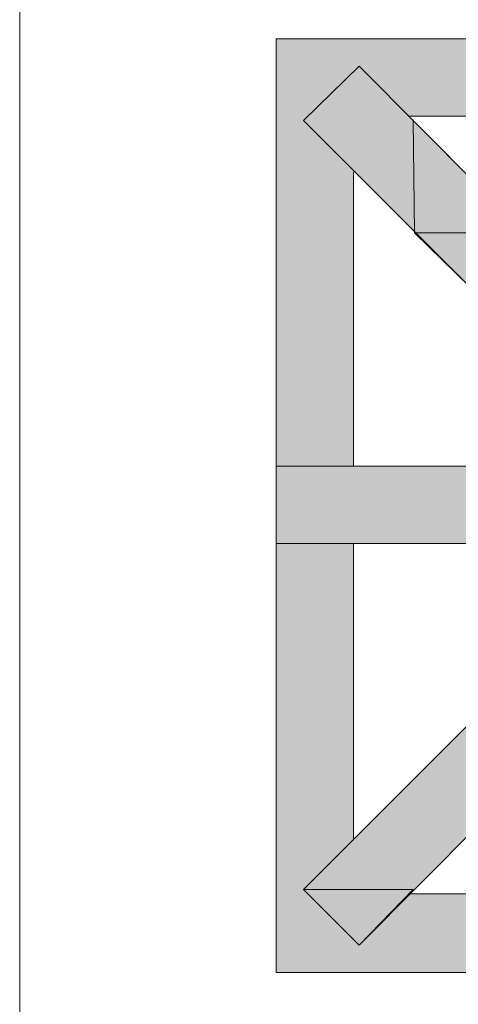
# Model space of a CAD drawing. Extents: x 3940905 to 4145695, y 925352 to 1109797.
# Tile 740 of 1056: x 4036412 to 4036576, y 1099747 to 1100116. Entities that reach past the tile are written whole.
import ezdxf

# ---------------------------------------------------------------- set-up
doc = ezdxf.new("R2010")
doc.units = 0
doc.header["$LTSCALE"] = 750
doc.header["$MEASUREMENT"] = 0
doc.layers.add('CKD Equipments', color=252, linetype='CONTINUOUS', lineweight=0)

msp = doc.modelspace()

# ---------------------------------------------------------------- hatches: boundary and pattern name
at = {"layer": 'CKD Equipments', "true_color": 0xffffff}
h = msp.add_hatch(color=7, dxfattribs=at)
h.paths.add_polyline_path([(4036507.97, 1100098.92), (4036668.25, 1100109.1), (4036507.97, 1100109.1)])
h.paths.add_polyline_path([(4036668.25, 1100098.92), (4036507.97, 1100098.92), (4036668.25, 1100109.1)])
h = msp.add_hatch(color=7, dxfattribs=at)
h.paths.add_polyline_path([(4036507.97, 1100078.57), (4036539.01, 1100098.92), (4036507.97, 1100098.92)])
h.paths.add_polyline_path([(4036518.15, 1100078.57), (4036507.97, 1100078.57), (4036539.01, 1100098.92)])
at = {"layer": 'CKD Equipments', "true_color": 0x808080}
h = msp.add_hatch(color=8, dxfattribs=at)
h.paths.add_polyline_path([(4036518.15, 1100078.57), (4036559.36, 1100078.57), (4036539.01, 1100098.92)])
h.paths.add_polyline_path([(4036559.87, 1100036.34), (4036518.15, 1100078.57), (4036559.36, 1100078.57)])
at = {"layer": 'CKD Equipments', "true_color": 0xffffff}
h = msp.add_hatch(color=7, dxfattribs=at)
h.paths.add_polyline_path([(4036557.84, 1100080.09), (4036668.25, 1100098.92), (4036539.01, 1100098.92)])
h.paths.add_polyline_path([(4036668.25, 1100080.09), (4036557.84, 1100080.09), (4036668.25, 1100098.92)])
h = msp.add_hatch(color=7, dxfattribs=at)
h.paths.add_polyline_path([(4036507.97, 1100059.23), (4036518.15, 1100078.57), (4036507.97, 1100078.57)])
h.paths.add_polyline_path([(4036536.97, 1100059.23), (4036507.97, 1100059.23), (4036518.15, 1100078.57)])
h = msp.add_hatch(color=7, dxfattribs=at)
h.paths.add_polyline_path([(4036507.97, 1099948.82), (4036536.97, 1100059.23), (4036507.97, 1100059.23)])
h.paths.add_polyline_path([(4036536.97, 1099948.82), (4036507.97, 1099948.82), (4036536.97, 1100059.23)])
at = {"layer": 'CKD Equipments', "true_color": 0x808080}
h = msp.add_hatch(color=8, dxfattribs=at)
h.paths.add_polyline_path([(4036507.97, 1099919.82), (4036559.87, 1099948.82), (4036507.97, 1099948.82)])
h.paths.add_polyline_path([(4036559.87, 1099919.82), (4036507.97, 1099919.82), (4036559.87, 1099948.82)])
at = {"layer": 'CKD Equipments', "true_color": 0xff0000}
h = msp.add_hatch(color=1, dxfattribs=at)
h.paths.add_polyline_path([(4036559.87, 1099919.82), (4036611.77, 1099948.82), (4036559.87, 1099948.82)])
h.paths.add_polyline_path([(4036611.77, 1099919.82), (4036559.87, 1099919.82), (4036611.77, 1099948.82)])
at = {"layer": 'CKD Equipments', "true_color": 0xffffff}
h = msp.add_hatch(color=7, dxfattribs=at)
h.paths.add_polyline_path([(4036507.97, 1099808.9), (4036536.97, 1099919.82), (4036507.97, 1099919.82)])
h.paths.add_polyline_path([(4036536.97, 1099808.9), (4036507.97, 1099808.9), (4036536.97, 1099919.82)])
at = {"layer": 'CKD Equipments', "true_color": 0x808080}
h = msp.add_hatch(color=8, dxfattribs=at)
h.paths.add_polyline_path([(4036601.08, 1099831.79), (4036559.87, 1099831.79), (4036580.73, 1099852.65)])
h.paths.add_polyline_path([(4036518.15, 1099790.07), (4036601.08, 1099831.79), (4036559.87, 1099831.79)])
h.paths.add_polyline_path([(4036559.36, 1099790.07), (4036518.15, 1099790.07), (4036601.08, 1099831.79)])
at = {"layer": 'CKD Equipments', "true_color": 0xffffff}
h = msp.add_hatch(color=7, dxfattribs=at)
h.paths.add_polyline_path([(4036507.97, 1099790.07), (4036536.97, 1099808.9), (4036507.97, 1099808.9)])
h.paths.add_polyline_path([(4036518.15, 1099790.07), (4036507.97, 1099790.07), (4036536.97, 1099808.9)])
h = msp.add_hatch(color=7, dxfattribs=at)
h.paths.add_polyline_path([(4036507.97, 1099769.21), (4036518.15, 1099790.07), (4036507.97, 1099790.07)])
h.paths.add_polyline_path([(4036539.01, 1099769.21), (4036507.97, 1099769.21), (4036518.15, 1099790.07)])
h = msp.add_hatch(color=7, dxfattribs=at)
h.paths.add_polyline_path([(4036539.01, 1099769.21), (4036668.25, 1099788.54), (4036557.84, 1099788.54)])
h.paths.add_polyline_path([(4036668.25, 1099769.21), (4036539.01, 1099769.21), (4036668.25, 1099788.54)])
h = msp.add_hatch(color=7, dxfattribs=at)
h.paths.add_polyline_path([(4036507.97, 1099759.03), (4036668.25, 1099769.21), (4036507.97, 1099769.21)])
h.paths.add_polyline_path([(4036668.25, 1099759.03), (4036507.97, 1099759.03), (4036668.25, 1099769.21)])

# ---------------------------------------------------------------- linework, layer by layer
at = {"layer": 'CKD Equipments', "color": 252, "true_color": 0x989898}
msp.add_line((4036411.71, 1100265.63, -7.61), (4036411.71, 1099425.59, -7.61), dxfattribs=at)
at = {"layer": 'CKD Equipments', "color": 8, "true_color": 0x808080}
for p, q in [((4036507.97, 1099759.03, -7.61), (4036507.97, 1100109.1, -7.61)), ((4036507.97, 1100109.1, -7.61), (4036858.03, 1100109.1, -7.61)), ((4036518.15, 1100078.57, -7.61), (4036539.01, 1100098.92, -7.61)), ((4036632.12, 1100005.3, -7.61), (4036539.01, 1100098.92, -7.61)), ((4036611.77, 1099984.95, -7.61), (4036518.15, 1100078.57, -7.61)), ((4036557.84, 1100080.09, -7.61), (4036668.25, 1100080.09, -7.61)), ((4036601.08, 1100036.34, -7.61), (4036559.36, 1100078.57, -7.61)), ((4036559.36, 1100078.57, -7.61), (4036559.87, 1100036.34, -7.61)), ((4036536.97, 1099948.82, -7.61), (4036536.97, 1100059.23, -7.61)), ((4036601.08, 1100036.34, -7.61), (4036559.87, 1100036.34, -7.61)), ((4036559.87, 1100036.34, -7.61), (4036580.73, 1100015.98, -7.61)), ((4036559.87, 1100036.34, -7.61), (4036601.08, 1100036.34, -7.61)), ((4036507.97, 1099919.82, -7.61), (4036507.97, 1099948.82, -7.61)), ((4036507.97, 1099948.82, -7.61), (4036611.77, 1099948.82, -7.61)), ((4036611.77, 1099919.82, -7.61), (4036507.97, 1099919.82, -7.61)), ((4036536.97, 1099808.9, -7.61), (4036536.97, 1099919.82, -7.61)), ((4036611.77, 1099883.69, -7.61), (4036518.15, 1099790.07, -7.61)), ((4036632.12, 1099862.83, -7.61), (4036539.01, 1099769.21, -7.61)), ((4036559.36, 1099790.07, -7.61), (4036518.15, 1099790.07, -7.61)), ((4036518.15, 1099790.07, -7.61), (4036539.01, 1099769.21, -7.61)), ((4036518.15, 1099790.07, -7.61), (4036539.01, 1099769.21, -7.61)), ((4036539.01, 1099769.21, -7.61), (4036559.36, 1099790.07, -7.61)), ((4036668.25, 1099788.54, -7.61), (4036557.84, 1099788.54, -7.61)), ((4036557.84, 1099788.54, -7.61), (4036668.25, 1099788.54, -7.61)), ((4036858.03, 1099759.03, -7.61), (4036507.97, 1099759.03, -7.61))]:
    msp.add_line(p, q, dxfattribs=at)
for points in [[(4036559.87, 1100036.34, -7.61), (4036601.08, 1100036.34, -7.61), (4036559.36, 1100078.57, -7.61)], [(4036580.73, 1100015.98, -7.61), (4036601.08, 1100036.34, -7.61), (4036559.87, 1100036.34, -7.61)], [(4036539.01, 1099769.21, -7.61), (4036559.36, 1099790.07, -7.61), (4036518.15, 1099790.07, -7.61)]]:
    msp.add_solid(points, dxfattribs=at)

doc.saveas('drawing.dxf')
